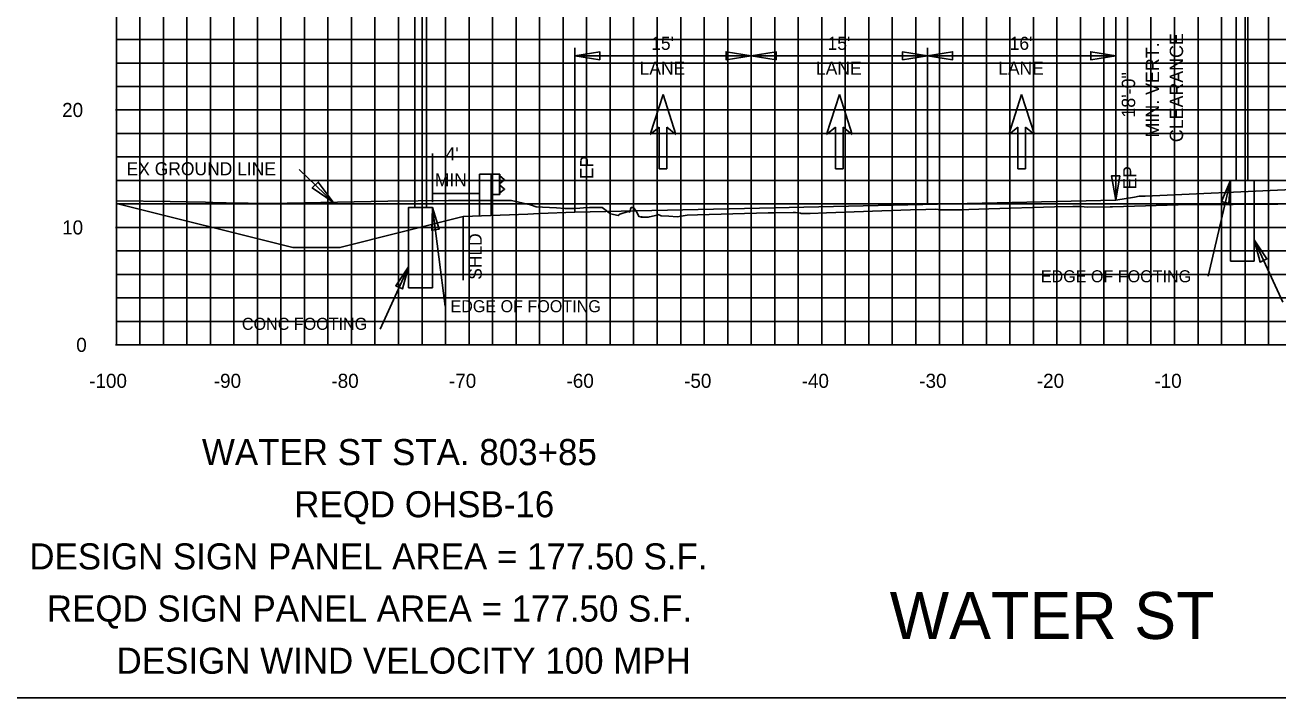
# Model space of a CAD drawing. Extents: x 1797809 to 2198143, y 249608 to 1237864.
# Drawn here: x 2196406.9 to 2196513.5, y 1237228 to 1237285.3 of the extents above; entities that cross this region are included whole.
import ezdxf

# ---------------------------------------------------------------- set-up
doc = ezdxf.new("R2010")
doc.units = 0
for name, color, linetype in [('10', 7, 'Continuous'), ('29', 7, 'Continuous'), ('3', 7, 'Continuous'), ('31', 7, 'Continuous'), ('60', 7, 'Continuous'), ('DESIGN - SHEET - Light Grid', 7, 'Continuous'), ('DESIGN - TRAFFIC CONTROL PERMANENT - Signs', 7, 'Continuous'), ('GSDIMS', 7, 'Continuous'), ('GSSHT', 7, 'Continuous'), ('Level 28', 7, 'Continuous'), ('Level 33', 7, 'Continuous'), ('Level 55', 7, 'Continuous'), ('Level 61', 7, 'Continuous'), ('V7Level1', 7, 'Continuous')]:
    doc.layers.add(name, color=color, linetype=linetype)

msp = doc.modelspace()

# ---------------------------------------------------------------- linework, layer by layer
at = {"layer": '29'}
for p, q in [((2196445.59, 1237272.65), (2196445.59, 1237269.08)), ((2196445.59, 1237272.65), (2196447.34, 1237272.65)), ((2196446.59, 1237272.65), (2196446.59, 1237269.12)), ((2196446.64, 1237272.65), (2196446.64, 1237270.9)), ((2196447.29, 1237272.65), (2196447.29, 1237270.9)), ((2196447.34, 1237272.65), (2196447.34, 1237270.9)), ((2196447.34, 1237272.5), (2196447.71, 1237272.2)), ((2196447.71, 1237272.13), (2196447.34, 1237271.84)), ((2196446.59, 1237270.9), (2196447.34, 1237270.9)), ((2196447.34, 1237271.7), (2196447.71, 1237271.4)), ((2196447.71, 1237271.33), (2196447.34, 1237271.05))]:
    msp.add_line(p, q, dxfattribs=at)
for centre in [(2196447.67, 1237272.16), (2196447.67, 1237271.37)]:
    msp.add_arc(centre, 0.05, 313.3792, 45, dxfattribs=at)
at = {"layer": '3'}
for p, q in [((2196440.1, 1237296.96), (2196440.1, 1237269.82)), ((2196441.1, 1237296.96), (2196441.1, 1237269.82)), ((2196509.96, 1237296.96), (2196509.96, 1237272.11)), ((2196510.96, 1237296.96), (2196510.96, 1237272.11)), ((2196499.71, 1237270.42), (2196499.71, 1237288.42)), ((2196453.71, 1237269.41), (2196453.71, 1237283.39)), ((2196468.71, 1237269.74), (2196468.71, 1237283.39)), ((2196483.71, 1237270.07), (2196483.71, 1237283.39)), ((2196499.71, 1237270.42), (2196499.71, 1237283.39)), ((2196441.6, 1237270.26), (2196441.6, 1237274.41)), ((2196430.25, 1237273.05), (2196433.15, 1237270.26)), ((2196507.57, 1237263.95), (2196509.46, 1237272.11)), ((2196511.48, 1237272.11), (2196509.46, 1237272.11)), ((2196509.46, 1237265.25), (2196509.46, 1237272.11)), ((2196511.48, 1237265.25), (2196511.48, 1237272.11)), ((2196439.57, 1237269.82), (2196441.6, 1237269.82)), ((2196439.57, 1237262.97), (2196439.57, 1237269.82)), ((2196441.6, 1237262.97), (2196441.6, 1237269.82)), ((2196442.69, 1237261.4), (2196441.6, 1237269.82)), ((2196513.91, 1237261.74), (2196511.48, 1237267.05)), ((2196437.15, 1237259.46), (2196439.57, 1237264.76)), ((2196511.48, 1237265.25), (2196509.46, 1237265.25)), ((2196439.57, 1237262.97), (2196441.6, 1237262.97)), ((2196254.71, 1237228.05), (2196554.71, 1237228.05))]:
    msp.add_line(p, q, dxfattribs=at)
at = {"layer": '60'}
for p, q in [((2196414.71, 1237258.11), (2196414.71, 1237318.11)), ((2196414.65, 1237278.11), (2196414.71, 1237278.11)), ((2196414.65, 1237268.11), (2196414.71, 1237268.11)), ((2196414.65, 1237258.11), (2196414.71, 1237258.11)), ((2196414.71, 1237258.05), (2196414.71, 1237258.11)), ((2196544.71, 1237258.11), (2196414.71, 1237258.11)), ((2196424.71, 1237258.05), (2196424.71, 1237258.11)), ((2196434.71, 1237258.05), (2196434.71, 1237258.11)), ((2196444.71, 1237258.05), (2196444.71, 1237258.11)), ((2196454.71, 1237258.05), (2196454.71, 1237258.11)), ((2196464.71, 1237258.05), (2196464.71, 1237258.11)), ((2196474.71, 1237258.05), (2196474.71, 1237258.11)), ((2196484.71, 1237258.05), (2196484.71, 1237258.11)), ((2196494.71, 1237258.05), (2196494.71, 1237258.11)), ((2196504.71, 1237258.05), (2196504.71, 1237258.11))]:
    msp.add_line(p, q, dxfattribs=at)
at = {"layer": 'DESIGN - SHEET - Light Grid'}
msp.add_lwpolyline([(2196414.71, 1237270.38), (2196419.28, 1237270.31), (2196420.66, 1237270.29), (2196422.3, 1237270.25), (2196423.57, 1237270.21), (2196424.04, 1237270.21), (2196427.81, 1237270.16), (2196437.8, 1237270.35), (2196442.95, 1237270.39), (2196443.93, 1237270.39), (2196444.79, 1237270.39), (2196444.98, 1237270.39), (2196445.61, 1237270.39), (2196446.28, 1237270.39), (2196446.47, 1237270.39), (2196447.38, 1237270.39), (2196448.32, 1237270.39), (2196449.93, 1237270.04), (2196450.41, 1237269.85), (2196450.95, 1237269.84), (2196452.16, 1237269.78), (2196452.87, 1237269.73), (2196453.62, 1237269.73), (2196454.13, 1237269.75), (2196454.43, 1237269.78), (2196454.96, 1237269.81), (2196456.03, 1237269.82), (2196456.73, 1237269.27), (2196457.38, 1237269.13), (2196457.53, 1237269.24), (2196458.25, 1237269.47), (2196458.38, 1237269.41), (2196458.45, 1237269.67), (2196458.49, 1237269.8), (2196458.56, 1237269.8), (2196458.7, 1237269.8), (2196458.97, 1237269.4), (2196459.16, 1237269.03), (2196459.17, 1237269.07), (2196459.18, 1237269.03), (2196459.39, 1237268.97), (2196459.4, 1237269.04), (2196459.44, 1237268.97), (2196459.59, 1237268.97), (2196459.84, 1237268.97), (2196459.95, 1237268.97), (2196460.05, 1237269.02), (2196460.71, 1237269.16), (2196460.79, 1237269.2), (2196461.04, 1237269.11), (2196461.7, 1237269.07), (2196462.4, 1237269.02), (2196463.26, 1237269.16), (2196464.15, 1237269.17), (2196470.16, 1237269.35), (2196470.72, 1237269.36), (2196472.27, 1237269.39), (2196472.47, 1237269.37), (2196472.89, 1237269.32), (2196472.96, 1237269.31), (2196472.99, 1237269.31), (2196473.24, 1237269.31), (2196473.73, 1237269.31), (2196475.11, 1237269.35), (2196479.81, 1237269.53), (2196482.26, 1237269.62), (2196483.57, 1237269.64), (2196484.37, 1237269.66), (2196484.61, 1237269.64), (2196484.78, 1237269.62), (2196485.1, 1237269.6), (2196486.73, 1237269.62), (2196487.21, 1237269.63), (2196488.92, 1237269.68), (2196494.5, 1237269.86), (2196496.07, 1237269.89), (2196496.61, 1237269.9), (2196496.77, 1237269.88), (2196497.04, 1237269.86), (2196497.33, 1237269.84), (2196499.23, 1237269.86), (2196499.45, 1237269.87), (2196505.95, 1237270.05), (2196506.88, 1237270.07), (2196507.01, 1237270.07), (2196508.47, 1237270.07), (2196509.36, 1237270.04), (2196509.71, 1237270.07), (2196510.15, 1237270.08), (2196510.49, 1237270.08), (2196511.03, 1237270.09), (2196511.71, 1237270.09), (2196511.92, 1237270.1), (2196512.41, 1237270.08), (2196512.43, 1237270.08), (2196512.49, 1237270.08), (2196512.85, 1237270.1), (2196513.16, 1237270.1), (2196513.51, 1237270.1)], dxfattribs=at)
at = {"layer": 'DESIGN - TRAFFIC CONTROL PERMANENT - Signs'}
msp.add_line((2196429.71, 1237266.4), (2196414.71, 1237270.15), dxfattribs=at)
for points in [[(2196514.71, 1237271.35), (2196502.21, 1237270.76), (2196501.81, 1237270.76), (2196501.71, 1237270.76), (2196501.31, 1237270.69), (2196499.71, 1237270.42)], [(2196444.22, 1237269.03), (2196449.72, 1237269.25), (2196450.67, 1237269.29), (2196453.72, 1237269.41), (2196468.13, 1237269.73), (2196499.71, 1237270.42)], [(2196444.22, 1237269.03), (2196433.72, 1237266.4), (2196429.71, 1237266.4)]]:
    msp.add_lwpolyline(points, dxfattribs=at)
at = {"layer": 'GSDIMS'}
for p, q in [((2196468.71, 1237282.73), (2196453.71, 1237282.73)), ((2196483.71, 1237282.73), (2196468.71, 1237282.73)), ((2196499.71, 1237282.73), (2196483.71, 1237282.73)), ((2196444.22, 1237263.61), (2196444.22, 1237269.03))]:
    msp.add_line(p, q, dxfattribs=at)
for points in [[(2196453.71, 1237282.73), (2196455.83, 1237282.38), (2196455.83, 1237283.07)], [(2196468.7, 1237282.73), (2196466.57, 1237282.38), (2196466.57, 1237283.07)], [(2196468.7, 1237282.73), (2196470.83, 1237282.38), (2196470.83, 1237283.07)], [(2196483.71, 1237282.73), (2196481.58, 1237282.38), (2196481.58, 1237283.07)], [(2196483.71, 1237282.73), (2196485.83, 1237282.38), (2196485.83, 1237283.07)], [(2196499.71, 1237282.73), (2196497.58, 1237282.38), (2196497.58, 1237283.07)], [(2196433.15, 1237270.26), (2196431.38, 1237271.47), (2196431.88, 1237271.97)], [(2196499.71, 1237270.42), (2196500.06, 1237272.5), (2196499.35, 1237272.5)], [(2196509.46, 1237272.11), (2196508.71, 1237270.31), (2196509.34, 1237270.16)], [(2196441.6, 1237269.82), (2196442.16, 1237267.96), (2196441.53, 1237267.87)], [(2196511.48, 1237267.05), (2196512.57, 1237265.43), (2196511.99, 1237265.16)], [(2196439.57, 1237264.76), (2196438.48, 1237263.15), (2196439.06, 1237262.88)]]:
    msp.add_lwpolyline(points, close=True, dxfattribs=at)
at = {"layer": 'GSSHT'}
for p, q in [((2196414.71, 1237258.11), (2196414.71, 1237318.11)), ((2196416.71, 1237258.11), (2196416.71, 1237318.11)), ((2196418.71, 1237258.11), (2196418.71, 1237318.11)), ((2196420.71, 1237258.11), (2196420.71, 1237318.11)), ((2196422.71, 1237258.11), (2196422.71, 1237318.11)), ((2196424.71, 1237258.11), (2196424.71, 1237318.11)), ((2196426.71, 1237258.11), (2196426.71, 1237318.11)), ((2196428.71, 1237258.11), (2196428.71, 1237318.11)), ((2196430.71, 1237258.11), (2196430.71, 1237318.11)), ((2196432.71, 1237258.11), (2196432.71, 1237318.11)), ((2196434.71, 1237258.11), (2196434.71, 1237318.11)), ((2196436.71, 1237258.11), (2196436.71, 1237318.11)), ((2196438.71, 1237258.11), (2196438.71, 1237318.11)), ((2196440.71, 1237258.11), (2196440.71, 1237318.11)), ((2196442.71, 1237258.11), (2196442.71, 1237318.11)), ((2196444.71, 1237258.11), (2196444.71, 1237318.11)), ((2196446.71, 1237258.11), (2196446.71, 1237318.11)), ((2196448.71, 1237258.11), (2196448.71, 1237318.11)), ((2196450.71, 1237258.11), (2196450.71, 1237318.11)), ((2196452.71, 1237258.11), (2196452.71, 1237318.11)), ((2196454.71, 1237258.11), (2196454.71, 1237318.11)), ((2196456.71, 1237258.11), (2196456.71, 1237318.11)), ((2196458.71, 1237258.11), (2196458.71, 1237318.11)), ((2196460.71, 1237258.11), (2196460.71, 1237318.11)), ((2196462.71, 1237258.11), (2196462.71, 1237318.11)), ((2196464.71, 1237258.11), (2196464.71, 1237318.11)), ((2196466.71, 1237258.11), (2196466.71, 1237318.11)), ((2196468.71, 1237258.11), (2196468.71, 1237318.11)), ((2196470.71, 1237258.11), (2196470.71, 1237318.11)), ((2196472.71, 1237258.11), (2196472.71, 1237318.11)), ((2196474.71, 1237258.11), (2196474.71, 1237318.11)), ((2196476.71, 1237258.11), (2196476.71, 1237318.11)), ((2196478.71, 1237258.11), (2196478.71, 1237318.11)), ((2196480.71, 1237258.11), (2196480.71, 1237318.11)), ((2196482.71, 1237258.11), (2196482.71, 1237318.11)), ((2196484.71, 1237258.11), (2196484.71, 1237318.11)), ((2196486.71, 1237258.11), (2196486.71, 1237318.11)), ((2196488.71, 1237258.11), (2196488.71, 1237318.11)), ((2196490.71, 1237258.11), (2196490.71, 1237318.11)), ((2196492.71, 1237258.11), (2196492.71, 1237318.11)), ((2196494.71, 1237258.11), (2196494.71, 1237318.11)), ((2196496.71, 1237258.11), (2196496.71, 1237318.11)), ((2196498.71, 1237258.11), (2196498.71, 1237318.11)), ((2196500.71, 1237258.11), (2196500.71, 1237318.11)), ((2196502.71, 1237258.11), (2196502.71, 1237318.11)), ((2196504.71, 1237258.11), (2196504.71, 1237318.11)), ((2196506.71, 1237258.11), (2196506.71, 1237318.11)), ((2196508.71, 1237258.11), (2196508.71, 1237318.11)), ((2196510.71, 1237258.11), (2196510.71, 1237318.11)), ((2196512.71, 1237258.11), (2196512.71, 1237318.11)), ((2196544.71, 1237284.11), (2196414.71, 1237284.11)), ((2196544.71, 1237282.11), (2196414.71, 1237282.11)), ((2196544.71, 1237280.11), (2196414.71, 1237280.11)), ((2196544.71, 1237278.11), (2196414.71, 1237278.11)), ((2196544.71, 1237276.11), (2196414.71, 1237276.11)), ((2196544.71, 1237274.11), (2196414.71, 1237274.11)), ((2196544.71, 1237272.11), (2196414.71, 1237272.11)), ((2196544.71, 1237270.11), (2196414.71, 1237270.11)), ((2196544.71, 1237268.11), (2196414.71, 1237268.11)), ((2196544.71, 1237266.11), (2196414.71, 1237266.11)), ((2196544.71, 1237264.11), (2196414.71, 1237264.11)), ((2196544.71, 1237262.11), (2196414.71, 1237262.11)), ((2196544.71, 1237260.11), (2196414.71, 1237260.11)), ((2196544.71, 1237258.11), (2196414.71, 1237258.11))]:
    msp.add_line(p, q, dxfattribs=at)
at = {"layer": 'Level 28'}
for p, q in [((2196460.12, 1237276.02), (2196461.21, 1237279.42)), ((2196461.21, 1237279.42), (2196462.3, 1237276.02)), ((2196475.12, 1237276.02), (2196476.21, 1237279.42)), ((2196476.21, 1237279.42), (2196477.3, 1237276.02)), ((2196490.62, 1237276.02), (2196491.71, 1237279.42)), ((2196491.71, 1237279.42), (2196492.8, 1237276.02)), ((2196460.88, 1237276.66), (2196460.12, 1237276.02)), ((2196460.88, 1237273.09), (2196460.88, 1237276.66)), ((2196462.3, 1237276.02), (2196461.53, 1237276.66)), ((2196461.53, 1237276.66), (2196461.53, 1237273.09)), ((2196475.88, 1237276.66), (2196475.12, 1237276.02)), ((2196475.88, 1237273.09), (2196475.88, 1237276.66)), ((2196477.3, 1237276.02), (2196476.53, 1237276.66)), ((2196476.53, 1237276.66), (2196476.53, 1237273.09)), ((2196491.38, 1237276.66), (2196490.62, 1237276.02)), ((2196491.38, 1237273.09), (2196491.38, 1237276.66)), ((2196492.8, 1237276.02), (2196492.03, 1237276.66)), ((2196492.03, 1237276.66), (2196492.03, 1237273.09)), ((2196461.53, 1237273.09), (2196460.88, 1237273.09)), ((2196476.53, 1237273.09), (2196475.88, 1237273.09)), ((2196492.03, 1237273.09), (2196491.38, 1237273.09))]:
    msp.add_line(p, q, dxfattribs=at)
at = {"layer": 'Level 61'}
msp.add_line((2196445.59, 1237271.01), (2196441.6, 1237271.01), dxfattribs=at)
at = {"layer": 'V7Level1'}
for points in [[(2196509.46, 1237265.25), (2196511.48, 1237265.25), (2196511.48, 1237272.11), (2196509.46, 1237272.11)], [(2196441.6, 1237262.97), (2196439.57, 1237262.97), (2196439.57, 1237269.82), (2196441.6, 1237269.82)]]:
    msp.add_lwpolyline(points, close=True, dxfattribs=at)

# ---------------------------------------------------------------- texts
at = {"layer": '10'}
for s, p in [('-100', (2196412.4, 1237254.45)), ('-90', (2196423, 1237254.45)), ('-80', (2196433, 1237254.45)), ('-70', (2196443, 1237254.45)), ('-60', (2196453, 1237254.45)), ('-50', (2196463, 1237254.45)), ('-40', (2196473, 1237254.45)), ('-30', (2196483, 1237254.45)), ('-20', (2196493, 1237254.45)), ('-10', (2196503, 1237254.45))]:
    msp.add_text(s, height=1.2, dxfattribs=at).set_placement(p)
at = {"layer": '31'}
for s, p in [('20', (2196410.1, 1237277.51)), ('10', (2196410.1, 1237267.51)), ('0', (2196411.3, 1237257.51))]:
    msp.add_text(s, height=1.2, dxfattribs=at).set_placement(p)
at = {"layer": 'Level 33'}
msp.add_text('WATER ST', height=3.998, rotation=360, dxfattribs=at).set_placement((2196480.49, 1237233.07))
at = {"layer": 'Level 55'}
for s, height, p in [("15'", 1.11, (2196460.2, 1237283.23)), ("15'", 1.11, (2196475.2, 1237283.23)), ("16'", 1.11, (2196490.69, 1237283.23)), ('LANE', 1.11, (2196459.22, 1237281.12)), ('LANE', 1.11, (2196474.22, 1237281.12)), ('LANE', 1.11, (2196489.72, 1237281.12)), ("4'", 1.11, (2196442.72, 1237273.82)), ('EX GROUND LINE', 1.1105, (2196415.58, 1237272.55)), ('MIN.', 1.11, (2196441.8, 1237271.6)), ('EDGE OF FOOTING', 1.0246, (2196493.34, 1237263.44)), ('EDGE OF FOOTING', 1.0246, (2196443.13, 1237260.89)), ('CONC FOOTING', 1.0246, (2196425.39, 1237259.39)), ('WATER ST STA. 803+85', 2.2209, (2196421.99, 1237247.87)), ('REQD OHSB-16', 2.2209, (2196429.84, 1237243.43)), ('DESIGN SIGN PANEL AREA = 177.50 S.F.', 2.2209, (2196407.31, 1237238.99)), ('REQD SIGN PANEL AREA = 177.50 S.F.', 2.2209, (2196408.8, 1237234.55)), ('DESIGN WIND VELOCITY 100 MPH', 2.2209, (2196414.73, 1237230.11))]:
    msp.add_text(s, height=height, dxfattribs=at).set_placement(p)
for s, height, p in [('MIN. VERT.', 1.135, (2196503.4, 1237275.77)), ('CLEARANCE', 1.135, (2196505.44, 1237275.37)), ('18\'-0"', 1.135, (2196501.36, 1237277.46)), ('EP', 1.11, (2196455.27, 1237272.22)), ('EP', 1.11, (2196501.46, 1237271.35)), ('SHLD', 1.11, (2196445.79, 1237263.65))]:
    msp.add_text(s, height=height, rotation=90, dxfattribs=at).set_placement(p)

doc.saveas('drawing.dxf')
